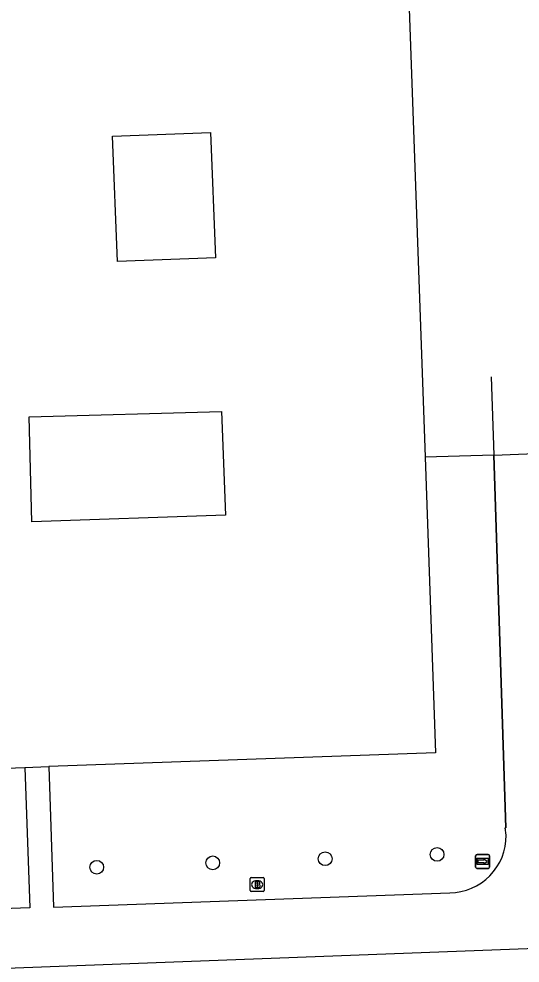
# Model space of a CAD drawing. Extents: x 160557 to 161245, y 385330 to 386505.
# Drawn here: x 160738.9 to 160774.6, y 386223.3 to 386290.6 of the extents above; entities that cross this region are included whole.
import ezdxf

# ---------------------------------------------------------------- set-up
doc = ezdxf.new("R2010")
doc.units = 0
for name, color, linetype in [('IMGEO_Boom', 7, 'Continuous'), ('IMGEO_Brandkraan', 7, 'Continuous'), ('IMGEO_Muur', 7, 'Continuous'), ('IMGEO_Pand', 7, 'Continuous'), ('IMGEO_Rijbaan_lokaal_open', 7, 'Continuous'), ('IMGEO_Wegwijzer', 7, 'Continuous')]:
    doc.layers.add(name, color=color, linetype=linetype)

msp = doc.modelspace()

# ---------------------------------------------------------------- linework, layer by layer
at = {"layer": 'IMGEO_Boom'}
for centre in [(160768.686, 386231.059), (160752.708, 386230.453), (160760.716, 386230.749), (160744.44, 386230.139)]:
    msp.add_circle(centre, 0.489, dxfattribs=at)
at = {"layer": 'IMGEO_Brandkraan'}
for p, q in [((160755.37, 386228.477), (160755.37, 386229.329)), ((160755.445, 386229.403), (160756.297, 386229.403)), ((160756.371, 386229.329), (160756.371, 386228.477)), ((160755.881, 386228.623), (160755.856, 386228.623)), ((160755.858, 386229.183), (160755.883, 386229.183)), ((160756.297, 386228.403), (160755.445, 386228.403))]:
    msp.add_line(p, q, dxfattribs=at)
for points in [[(160755.37, 386228.477), (160755.37, 386229.329)], [(160755.445, 386229.403), (160756.297, 386229.403)], [(160756.371, 386229.329), (160756.371, 386228.477)], [(160755.718, 386229.103), (160755.718, 386228.703), (160755.931, 386228.703)], [(160755.949, 386229.103), (160755.718, 386229.103)], [(160755.897, 386229.022), (160755.843, 386229.022), (160755.843, 386228.946)], [(160755.843, 386228.946), (160755.896, 386228.946)], [(160755.905, 386228.87), (160755.843, 386228.87), (160755.843, 386228.789)], [(160755.843, 386228.789), (160755.905, 386228.789)], [(160756.297, 386228.403), (160755.445, 386228.403)]]:
    msp.add_lwpolyline(points, dxfattribs=at)
for centre, radius, start, end in [((160755.447, 386229.327), 0.0765, 91.55205, 178.44795), ((160755.447, 386229.327), 0.0765, 91.55205, 178.44795), ((160756.295, 386229.327), 0.0765, 1.55205, 88.44795), ((160756.295, 386229.327), 0.0765, 1.55205, 88.44795), ((160755.898, 386228.984), 0.0379, 267.82845, 90.93552), ((160755.906, 386228.829), 0.0404, 269.87594, 90.50774), ((160755.937, 386228.954), 0.251, 268.66757, 293.53466), ((160755.953, 386228.958), 0.145, 59.4692, 91.53667), ((160755.978, 386229.005), 0.0922, 285.51372, 58.15012), ((160755.983, 386228.813), 0.105, 301.31148, 78.98903), ((160755.447, 386228.479), 0.0765, 181.55205, 268.44795), ((160755.447, 386228.479), 0.0765, 181.55205, 268.44795), ((160756.295, 386228.479), 0.0765, 271.55205, 358.44795), ((160756.295, 386228.479), 0.0765, 271.55205, 358.44795)]:
    msp.add_arc(centre, radius, start, end, dxfattribs=at)
for centre, major_axis, ratio, start_param, end_param in [((160755.857, 386228.903), (-0.387, 0.002), 0.722429, 4.712389, 7.853982), ((160755.882, 386228.903), (-0.39, 0.002), 0.717154, 1.570796, 4.712389)]:
    msp.add_ellipse(centre, major_axis=major_axis, ratio=ratio, start_param=start_param, end_param=end_param, dxfattribs=at)
at = {"layer": 'IMGEO_Muur'}
for points in [[(160772.542, 386265.082), (160772.723, 386259.502)], [(160772.723, 386259.502), (160767.84, 386259.345)], [(160772.723, 386259.502), (160773.585, 386232.947)]]:
    msp.add_lwpolyline(points, dxfattribs=at)
at = {"layer": 'IMGEO_Pand'}
for points in [[(160762.354, 386317.715), (160765.734, 386317.837), (160766.61, 386293.664), (160766.702, 386291.325), (160767.84, 386259.345), (160768.589, 386238.297), (160741.027, 386237.317)], [(160745.57, 386282.216), (160752.553, 386282.485), (160752.902, 386273.552), (160745.913, 386273.287), (160745.57, 386282.216)], [(160753.325, 386262.607), (160753.607, 386255.233), (160739.816, 386254.76), (160739.616, 386262.24), (160753.325, 386262.607)], [(160725.074, 386243.827), (160725.328, 386236.758), (160739.313, 386237.256)], [(160739.313, 386237.256), (160741.027, 386237.317)]]:
    msp.add_lwpolyline(points, dxfattribs=at)
at = {"layer": 'IMGEO_Rijbaan_lokaal_open'}
for points in [[(160773.601, 386232.427), (160773.55, 386232.945), (160773.585, 386232.947), (160772.723, 386259.502), (160779.18, 386259.756), (160779.996, 386233.226), (160780.051, 386231.849), (160793.688, 386232.317), (160806.667, 386232.763), (160836.092, 386233.774), (160836.049, 386235.257), (160834.783, 386270.735)], [(160739.313, 386237.256), (160739.669, 386227.252), (160712.716, 386226.271)], [(160741.027, 386237.317), (160741.364, 386227.301), (160769.598, 386228.317)], [(160778.327, 386221.458), (160778.244, 386224.449), (160720.99, 386222.294), (160721.107, 386219.448)]]:
    msp.add_lwpolyline(points, dxfattribs=at)
msp.add_arc((160769.561, 386232.358), 4.041, 270.52983, 0.9814, dxfattribs=at)
at = {"layer": 'IMGEO_Wegwijzer'}
for p, q in [((160771.436, 386230.158), (160771.436, 386230.958)), ((160771.436, 386230.958), (160771.436, 386230.158)), ((160771.536, 386231.058), (160772.326, 386231.058)), ((160772.326, 386231.058), (160771.536, 386231.058)), ((160772.426, 386230.958), (160772.426, 386230.158)), ((160772.426, 386230.158), (160772.426, 386230.958)), ((160772.326, 386230.058), (160771.536, 386230.058)), ((160771.536, 386230.058), (160772.326, 386230.058))]:
    msp.add_line(p, q, dxfattribs=at)
for points in [[(160771.537, 386230.79), (160772.325, 386230.79), (160772.325, 386230.326), (160771.537, 386230.326), (160771.537, 386230.79)], [(160771.602, 386230.642), (160771.602, 386230.558), (160771.602, 386230.474), (160772.013, 386230.474), (160772.013, 386230.391), (160772.26, 386230.558), (160772.013, 386230.725), (160772.013, 386230.642), (160771.602, 386230.642)]]:
    msp.add_lwpolyline(points, dxfattribs=at)
for centre, start, end in [((160771.536, 386230.958), 90, 180), ((160771.536, 386230.958), 90, 180), ((160772.326, 386230.958), 0, 90), ((160772.326, 386230.958), 360, 90), ((160771.536, 386230.158), 180, 270), ((160771.536, 386230.158), 180, 270), ((160772.326, 386230.158), 270, 0), ((160772.326, 386230.158), 270, 0)]:
    msp.add_arc(centre, 0.1, start, end, dxfattribs=at)

doc.saveas('drawing.dxf')
